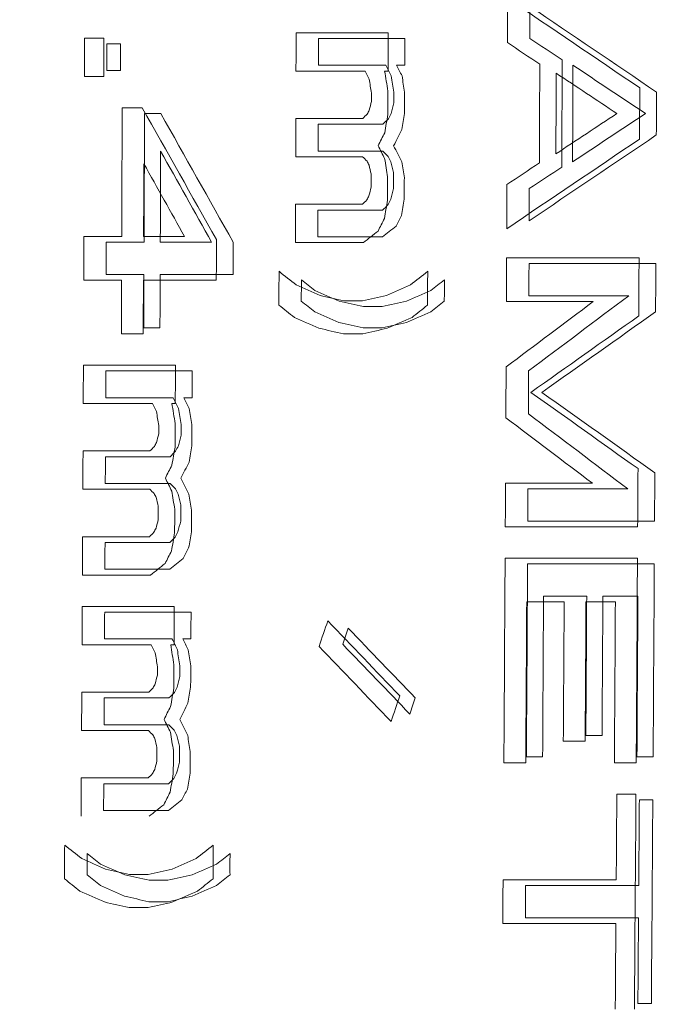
# Model space of a CAD drawing. Header units: millimetres. Extents: x -10 to 594, y 0 to 420.
# Tile 390 of 656: x 203.805 to 204, y 280.513 to 280.804. Entities that reach past the tile are written whole.
import ezdxf

# ---------------------------------------------------------------- set-up
doc = ezdxf.new("R2010")
doc.units = ezdxf.units.MM
doc.layers.add('1', color=7, linetype='Continuous', true_color=0xffffff)

msp = doc.modelspace()

# ---------------------------------------------------------------- linework, layer by layer
at = {"layer": '1', "color": 155, "linetype": 'Continuous', "lineweight": 18}
for points, knots in [([(203.87674, 278.47357), (203.79781, 278.47341), (203.64099, 278.50646), (203.34149, 278.70034), (203.01215, 279.17146), (202.74375, 280.01789), (202.64785, 281.01625), (202.74375, 282.01461), (203.01215, 282.86104), (203.34149, 283.33215), (203.64099, 283.52603), (203.79781, 283.55909), (203.87674, 283.55892)], [0, 0, 0, 0, 0.0625, 0.125, 0.25, 0.375, 0.5, 0.625, 0.75, 0.875, 0.9375, 1, 1, 1, 1]), ([(203.87674, 283.55892), (203.79781, 283.55909), (203.64099, 283.52603), (203.34149, 283.33215), (203.01215, 282.86104), (202.74375, 282.01461), (202.64785, 281.01625), (202.74375, 280.01789), (203.01215, 279.17146), (203.34149, 278.70034), (203.64099, 278.50646), (203.79781, 278.47341), (203.87674, 278.47357)], [0, 0, 0, 0, 0.0625, 0.125, 0.25, 0.375, 0.5, 0.625, 0.75, 0.875, 0.9375, 1, 1, 1, 1]), ([(203.89065, 278.4889), (203.81225, 278.48873), (203.6565, 278.52159), (203.35905, 278.7143), (203.032, 279.18258), (202.76552, 280.0239), (202.67033, 281.01625), (202.76552, 282.00859), (203.032, 282.84992), (203.35905, 283.31819), (203.6565, 283.51091), (203.81225, 283.54376), (203.89065, 283.54359)], [0, 0, 0, 0, 0.0625, 0.125, 0.25, 0.375, 0.5, 0.625, 0.75, 0.875, 0.9375, 1, 1, 1, 1]), ([(203.89065, 283.54359), (203.81225, 283.54376), (203.6565, 283.51091), (203.35905, 283.31819), (203.032, 282.84992), (202.76552, 282.00859), (202.67033, 281.01625), (202.76552, 280.0239), (203.032, 279.18258), (203.35905, 278.7143), (203.6565, 278.52159), (203.81225, 278.48873), (203.89065, 278.4889)], [0, 0, 0, 0, 0.0625, 0.125, 0.25, 0.375, 0.5, 0.625, 0.75, 0.875, 0.9375, 1, 1, 1, 1]), ([(203.9277, 283.34978), (203.85515, 283.34994), (203.71099, 283.3196), (203.43567, 283.14166), (203.13328, 282.7093), (202.88785, 281.93249), (202.80052, 281.01625), (202.88785, 280.1), (203.13328, 279.32319), (203.43567, 278.89083), (203.71099, 278.71289), (203.85515, 278.68255), (203.9277, 278.68271)], [0, 0, 0, 0, 0.0625, 0.125, 0.25, 0.375, 0.5, 0.625, 0.75, 0.875, 0.9375, 1, 1, 1, 1]), ([(203.9277, 278.68271), (203.85515, 278.68255), (203.71099, 278.71289), (203.43567, 278.89083), (203.13328, 279.32319), (202.88785, 280.1), (202.80052, 281.01625), (202.88785, 281.93249), (203.13328, 282.7093), (203.43567, 283.14166), (203.71099, 283.3196), (203.85515, 283.34994), (203.9277, 283.34978)], [0, 0, 0, 0, 0.0625, 0.125, 0.25, 0.375, 0.5, 0.625, 0.75, 0.875, 0.9375, 1, 1, 1, 1]), ([(204.40352, 278.79375), (204.33394, 278.7936), (204.19588, 278.82249), (203.93276, 278.99196), (203.64432, 279.40375), (203.41025, 280.1436), (203.32698, 281.01625), (203.41025, 281.88889), (203.64432, 282.62874), (203.93276, 283.04053), (204.19588, 283.21), (204.33394, 283.23889), (204.40352, 283.23875)], [0, 0, 0, 0, 0.0625, 0.125, 0.25, 0.375, 0.5, 0.625, 0.75, 0.875, 0.9375, 1, 1, 1, 1]), ([(204.40352, 283.23875), (204.40271, 283.23875), (204.40107, 283.23875), (204.39862, 283.23873), (204.39617, 283.23871), (204.39372, 283.23867), (204.39127, 283.23862), (204.38882, 283.23856), (204.38637, 283.23849), (204.38392, 283.23841), (204.38148, 283.23831), (204.37903, 283.2382), (204.37658, 283.23808), (204.37414, 283.23795), (204.37169, 283.23781), (204.36925, 283.23765), (204.36681, 283.23748), (204.36437, 283.2373), (204.36193, 283.23711), (204.35949, 283.23691), (204.35705, 283.23669), (204.35461, 283.23646), (204.35217, 283.23622), (204.34973, 283.23597), (204.34729, 283.23571), (204.34486, 283.23543), (204.34242, 283.23515), (204.33999, 283.23485), (204.33755, 283.23453), (204.33512, 283.23421), (204.33269, 283.23388), (204.33026, 283.23353), (204.32782, 283.23317), (204.32539, 283.2328), (204.32296, 283.23242), (204.32053, 283.23202), (204.31811, 283.23161), (204.31568, 283.2312), (204.31325, 283.23076), (204.31082, 283.23032), (204.3084, 283.22987), (204.30597, 283.2294), (204.30355, 283.22892), (204.30113, 283.22843), (204.2987, 283.22793), (204.29628, 283.22741), (204.29386, 283.22689), (204.29144, 283.22635), (204.28902, 283.2258), (204.2866, 283.22524), (204.28418, 283.22466), (204.28176, 283.22408), (204.27934, 283.22348), (204.27692, 283.22287), (204.27451, 283.22225), (204.27209, 283.22161), (204.26968, 283.22097), (204.26726, 283.22031), (204.26485, 283.21964), (204.26243, 283.21896), (204.26002, 283.21827), (204.25761, 283.21756), (204.2552, 283.21684), (204.25279, 283.21611), (204.25038, 283.21537), (204.24797, 283.21462), (204.24556, 283.21385), (204.24315, 283.21308), (204.24074, 283.21229), (204.23834, 283.21149), (204.23593, 283.21067), (204.23352, 283.20985), (204.23112, 283.20901), (204.22871, 283.20816), (204.22631, 283.2073), (204.22391, 283.20643), (204.2215, 283.20555), (204.2191, 283.20465), (204.2167, 283.20374), (204.2143, 283.20282), (204.2119, 283.20189), (204.2095, 283.20094), (204.2071, 283.19999), (204.2047, 283.19902), (204.2023, 283.19804), (204.1999, 283.19705), (204.18479, 283.19072), (204.15713, 283.17787), (204.1173, 283.15582), (204.07802, 283.13051), (204.03929, 283.10193), (203.99797, 283.06746), (203.95432, 283.02621), (203.90866, 282.97716), (203.86414, 282.9233), (203.82084, 282.86476), (203.77892, 282.80184), (203.73854, 282.73473), (203.69979, 282.66355), (203.6627, 282.5884), (203.62734, 282.50947), (203.59381, 282.42691), (203.56215, 282.34083), (203.52913, 282.2415), (203.49572, 282.1281), (203.46318, 281.99979), (203.43707, 281.87842), (203.41636, 281.76547), (203.40009, 281.66198), (203.38623, 281.55674), (203.37481, 281.44998), (203.36586, 281.34218), (203.35944, 281.23381), (203.35559, 281.12513), (203.35431, 281.01625), (203.35559, 280.90737), (203.35944, 280.79869), (203.36586, 280.69032), (203.37481, 280.58252), (203.38623, 280.47576), (203.40009, 280.37052), (203.41635, 280.26703), (203.435, 280.16536), (203.45597, 280.06574), (203.47923, 279.96839), (203.50473, 279.87344), (203.53242, 279.78108), (203.56215, 279.69166), (203.5938, 279.60559), (203.62734, 279.52303), (203.66269, 279.44409), (203.69978, 279.36894), (203.73854, 279.29777), (203.77891, 279.23066), (203.82084, 279.16773), (203.86414, 279.1092), (203.90865, 279.05534), (203.95432, 279.00629), (204.00109, 278.96208), (204.04887, 278.92281), (204.09755, 278.8886), (204.14711, 278.8595), (204.18209, 278.84287), (204.20193, 278.8346), (204.20637, 278.83279), (204.2108, 278.83103), (204.21523, 278.8293), (204.21967, 278.82762), (204.22411, 278.82598), (204.22855, 278.82438), (204.233, 278.82282), (204.23744, 278.8213), (204.24189, 278.81982), (204.24634, 278.81838), (204.25079, 278.81698), (204.25525, 278.81563), (204.2597, 278.81431), (204.26416, 278.81304), (204.26862, 278.8118), (204.27309, 278.81061), (204.27755, 278.80946), (204.28202, 278.80834), (204.28649, 278.80727), (204.29096, 278.80624), (204.29543, 278.80525), (204.29991, 278.8043), (204.30439, 278.8034), (204.30887, 278.80253), (204.31335, 278.8017), (204.31784, 278.80092), (204.32233, 278.80017), (204.32682, 278.79947), (204.33131, 278.79881), (204.33581, 278.79818), (204.3403, 278.7976), (204.3448, 278.79706), (204.34931, 278.79656), (204.35381, 278.7961), (204.35832, 278.79568), (204.36283, 278.7953), (204.36734, 278.79497), (204.37185, 278.79467), (204.37637, 278.79442), (204.38089, 278.7942), (204.38541, 278.79403), (204.38994, 278.79389), (204.39446, 278.7938), (204.39899, 278.79375), (204.40201, 278.79375), (204.40352, 278.79375)], [0, 0, 0, 0, 0.000746, 0.001492, 0.002237, 0.002983, 0.003728, 0.004473, 0.005218, 0.005962, 0.006707, 0.007451, 0.008195, 0.008939, 0.009683, 0.010427, 0.01117, 0.011913, 0.012657, 0.0134, 0.014143, 0.014885, 0.015628, 0.016371, 0.017113, 0.017855, 0.018598, 0.01934, 0.020082, 0.020824, 0.021566, 0.022307, 0.023049, 0.023791, 0.024532, 0.025274, 0.026015, 0.026757, 0.027498, 0.028239, 0.02898, 0.029722, 0.030463, 0.031204, 0.031945, 0.032686, 0.033427, 0.034168, 0.034909, 0.03565, 0.036391, 0.037132, 0.037874, 0.038615, 0.039356, 0.040097, 0.040838, 0.041579, 0.04232, 0.043062, 0.043803, 0.044545, 0.045286, 0.046027, 0.046769, 0.047511, 0.048252, 0.048994, 0.049736, 0.050478, 0.05122, 0.051962, 0.052705, 0.053447, 0.054189, 0.054932, 0.055675, 0.056418, 0.057161, 0.057904, 0.058647, 0.05939, 0.060134, 0.060878, 0.061621, 0.062365, 0.06311, 0.075698, 0.088229, 0.100725, 0.113207, 0.125697, 0.14129, 0.156857, 0.172441, 0.188081, 0.20372, 0.219302, 0.234867, 0.250452, 0.266047, 0.281627, 0.297231, 0.312895, 0.333766, 0.354549, 0.375329, 0.390906, 0.406468, 0.422052, 0.437697, 0.453344, 0.468917, 0.484456, 0.499999, 0.515541, 0.531079, 0.546652, 0.5623, 0.577944, 0.593528, 0.60909, 0.624668, 0.640257, 0.655835, 0.67144, 0.687107, 0.70277, 0.718373, 0.733954, 0.74955, 0.765134, 0.780698, 0.796281, 0.811921, 0.82756, 0.843143, 0.858711, 0.874306, 0.889914, 0.905519, 0.921164, 0.93689, 0.938265, 0.93964, 0.941013, 0.942387, 0.94376, 0.945132, 0.946504, 0.947876, 0.949247, 0.950618, 0.951989, 0.953359, 0.954729, 0.956099, 0.957469, 0.958839, 0.960208, 0.961578, 0.962947, 0.964317, 0.965686, 0.967055, 0.968425, 0.969794, 0.971164, 0.972534, 0.973903, 0.975274, 0.976644, 0.978014, 0.979385, 0.980756, 0.982128, 0.9835, 0.984872, 0.986244, 0.987618, 0.988991, 0.990365, 0.99174, 0.993115, 0.994491, 0.995867, 0.997244, 0.998622, 1, 1, 1, 1]), ([(203.91884, 280.79876), (203.91578, 280.79876), (203.90726, 280.79876), (203.89874, 280.79876), (203.89328, 280.79876)], [0, 0, 0, 0, 0.359375, 1, 1, 1, 1]), ([(203.89325, 280.79082), (203.89871, 280.79082), (203.90537, 280.79082), (203.91203, 280.79082), (203.91323, 280.79082)], [0, 0, 0, 0, 0.82, 1, 1, 1, 1]), ([(203.91237, 280.77336), (203.91144, 280.77336), (203.90505, 280.77336), (203.89866, 280.77336), (203.8932, 280.77336)], [0, 0, 0, 0, 0.145833, 1, 1, 1, 1]), ([(203.89317, 280.76542), (203.89863, 280.76542), (203.90502, 280.76542), (203.91141, 280.76542), (203.91234, 280.76542)], [0, 0, 0, 0, 0.854167, 1, 1, 1, 1]), ([(203.91227, 280.74796), (203.91134, 280.74796), (203.90495, 280.74796), (203.89856, 280.74796), (203.8931, 280.74796)], [0, 0, 0, 0, 0.145833, 1, 1, 1, 1]), ([(203.86166, 280.73843), (203.85673, 280.73843), (203.85167, 280.73843), (203.84661, 280.73843), (203.84648, 280.73843)], [0, 0, 0, 0, 0.973684, 1, 1, 1, 1]), ([(203.89307, 280.74002), (203.89853, 280.74002), (203.90492, 280.74002), (203.91131, 280.74002), (203.91224, 280.74002)], [0, 0, 0, 0, 0.854167, 1, 1, 1, 1]), ([(203.84644, 280.72891), (203.84657, 280.72891), (203.85376, 280.72891), (203.86096, 280.72891), (203.86801, 280.72891)], [0, 0, 0, 0, 0.018519, 1, 1, 1, 1]), ([(203.95556, 280.72256), (203.96181, 280.72256), (203.97166, 280.72256), (203.9815, 280.72256), (203.98509, 280.72256)], [0, 0, 0, 0, 0.635135, 1, 1, 1, 1]), ([(203.91216, 280.71938), (203.91123, 280.71938), (203.90936, 280.71938), (203.9075, 280.71938), (203.90657, 280.71938)], [0, 0, 0, 0, 0.5, 1, 1, 1, 1]), ([(203.90654, 280.71303), (203.90747, 280.71303), (203.90934, 280.71303), (203.9112, 280.71303), (203.91213, 280.71303)], [0, 0, 0, 0, 0.5, 1, 1, 1, 1]), ([(203.85591, 280.70033), (203.85285, 280.70033), (203.84433, 280.70033), (203.83581, 280.70033), (203.83035, 280.70033)], [0, 0, 0, 0, 0.359375, 1, 1, 1, 1]), ([(203.83031, 280.6924), (203.83577, 280.6924), (203.84243, 280.6924), (203.84909, 280.6924), (203.85029, 280.6924)], [0, 0, 0, 0, 0.82, 1, 1, 1, 1]), ([(203.84941, 280.67493), (203.84848, 280.67493), (203.84209, 280.67493), (203.8357, 280.67493), (203.83024, 280.67493)], [0, 0, 0, 0, 0.145833, 1, 1, 1, 1]), ([(203.8302, 280.667), (203.83566, 280.667), (203.84205, 280.667), (203.84844, 280.667), (203.84937, 280.667)], [0, 0, 0, 0, 0.854167, 1, 1, 1, 1]), ([(203.98482, 280.66541), (203.98122, 280.66541), (203.97138, 280.66541), (203.96154, 280.66541), (203.95529, 280.66541)], [0, 0, 0, 0, 0.364865, 1, 1, 1, 1]), ([(203.84929, 280.64953), (203.84836, 280.64953), (203.84197, 280.64953), (203.83558, 280.64953), (203.83012, 280.64953)], [0, 0, 0, 0, 0.145833, 1, 1, 1, 1]), ([(203.83008, 280.6416), (203.83554, 280.6416), (203.84193, 280.6416), (203.84832, 280.6416), (203.84925, 280.6416)], [0, 0, 0, 0, 0.854167, 1, 1, 1, 1]), ([(203.85558, 280.6289), (203.85251, 280.6289), (203.844, 280.6289), (203.83548, 280.6289), (203.83002, 280.6289)], [0, 0, 0, 0, 0.359375, 1, 1, 1, 1]), ([(203.82998, 280.62096), (203.83543, 280.62096), (203.84209, 280.62096), (203.84875, 280.62096), (203.84994, 280.62096)], [0, 0, 0, 0, 0.82, 1, 1, 1, 1]), ([(203.84905, 280.6035), (203.84812, 280.6035), (203.84173, 280.6035), (203.83534, 280.6035), (203.82988, 280.6035)], [0, 0, 0, 0, 0.145833, 1, 1, 1, 1]), ([(203.82984, 280.59556), (203.8353, 280.59556), (203.84169, 280.59556), (203.84808, 280.59556), (203.84901, 280.59556)], [0, 0, 0, 0, 0.854167, 1, 1, 1, 1]), ([(203.97242, 280.59238), (203.97282, 280.59238), (203.97442, 280.59238), (203.97601, 280.59238), (203.97721, 280.59238)], [0, 0, 0, 0, 0.25, 1, 1, 1, 1]), ([(203.84891, 280.5781), (203.84798, 280.5781), (203.84159, 280.5781), (203.8352, 280.5781), (203.82974, 280.5781)], [0, 0, 0, 0, 0.145833, 1, 1, 1, 1]), ([(203.8297, 280.57016), (203.83515, 280.57016), (203.84154, 280.57016), (203.84793, 280.57016), (203.84886, 280.57016)], [0, 0, 0, 0, 0.854167, 1, 1, 1, 1]), ([(203.86711, 280.55111), (203.86711, 280.55118), (203.86711, 280.55134), (203.8671, 280.5516), (203.86709, 280.55192), (203.86708, 280.55229), (203.86706, 280.55274), (203.86704, 280.55325), (203.86703, 280.55378), (203.86703, 280.55437), (203.86704, 280.55507), (203.86708, 280.55591), (203.86713, 280.55672), (203.86714, 280.55725), (203.86715, 280.55746)], [0, 0, 0, 0, 0.032904, 0.074371, 0.124425, 0.183082, 0.250349, 0.339614, 0.422888, 0.500265, 0.617935, 0.750054, 0.901671, 1, 1, 1, 1]), ([(203.84874, 280.54952), (203.8478, 280.54952), (203.84594, 280.54952), (203.84408, 280.54952), (203.84315, 280.54952)], [0, 0, 0, 0, 0.5, 1, 1, 1, 1]), ([(203.98807, 280.54793), (203.98316, 280.54793), (203.97199, 280.54793), (203.96082, 280.54793), (203.95458, 280.54793)], [0, 0, 0, 0, 0.440476, 1, 1, 1, 1]), ([(203.84311, 280.54317), (203.84404, 280.54317), (203.8459, 280.54317), (203.84776, 280.54317), (203.8487, 280.54317)], [0, 0, 0, 0, 0.5, 1, 1, 1, 1]), ([(203.95451, 280.53841), (203.96076, 280.53841), (203.97192, 280.53841), (203.98309, 280.53841), (203.98801, 280.53841)], [0, 0, 0, 0, 0.559524, 1, 1, 1, 1])]:
    msp.add_open_spline(points, degree=3, knots=knots, dxfattribs=at)
for points in [[(203.94922, 280.79752), (203.94923, 280.8019), (203.94925, 280.80627), (203.94926, 280.81064)], [(203.94926, 280.81064), (203.9623, 280.8018), (203.97534, 280.79295), (203.98836, 280.78411)], [(203.95588, 280.80828), (203.95587, 280.80511), (203.95586, 280.80193), (203.95585, 280.79876)], [(203.99332, 280.78288), (203.98084, 280.79135), (203.96836, 280.79982), (203.95588, 280.80828)], [(203.82404, 280.78753), (203.82406, 280.79131), (203.82407, 280.79509), (203.82408, 280.79887)], [(203.82408, 280.79887), (203.82597, 280.79887), (203.82786, 280.79887), (203.82975, 280.79887)], [(203.82975, 280.79887), (203.82974, 280.79509), (203.82973, 280.79131), (203.82972, 280.78753)], [(203.88663, 280.78912), (203.88665, 280.7929), (203.88666, 280.79668), (203.88667, 280.80046)], [(203.88667, 280.80046), (203.89575, 280.80046), (203.90483, 280.80046), (203.91391, 280.80046)], [(203.91391, 280.80046), (203.91389, 280.79668), (203.91388, 280.7929), (203.91387, 280.78912)], [(203.83068, 280.79717), (203.83068, 280.79452), (203.83067, 280.79188), (203.83066, 280.78923)], [(203.83468, 280.79717), (203.83335, 280.79717), (203.83202, 280.79717), (203.83068, 280.79717)], [(203.83466, 280.78923), (203.83467, 280.79188), (203.83467, 280.79452), (203.83468, 280.79717)], [(203.89328, 280.79876), (203.89327, 280.79611), (203.89326, 280.79347), (203.89325, 280.79082)], [(203.91882, 280.79082), (203.91883, 280.79347), (203.91883, 280.79611), (203.91884, 280.79876)], [(203.95878, 280.79117), (203.95559, 280.79329), (203.9524, 280.79541), (203.94922, 280.79752)], [(203.95585, 280.79876), (203.95903, 280.79664), (203.96222, 280.79452), (203.96541, 280.79241)], [(203.91323, 280.79082), (203.91375, 280.78976), (203.91428, 280.7887), (203.91481, 280.78765)], [(203.91801, 280.78765), (203.91748, 280.7887), (203.91695, 280.78976), (203.91642, 280.79082)], [(203.91642, 280.79082), (203.91722, 280.79082), (203.91802, 280.79082), (203.91882, 280.79082)], [(203.95867, 280.76189), (203.95871, 280.77165), (203.95874, 280.78141), (203.95878, 280.79117)], [(203.96541, 280.79241), (203.96537, 280.78182), (203.96534, 280.77124), (203.9653, 280.76066)], [(203.96849, 280.76225), (203.96853, 280.77177), (203.96856, 280.7813), (203.9686, 280.79082)], [(203.9686, 280.79082), (203.97577, 280.78606), (203.98294, 280.7813), (203.9901, 280.77653)], [(203.82972, 280.78753), (203.82782, 280.78753), (203.82593, 280.78753), (203.82404, 280.78753)], [(203.83066, 280.78923), (203.83199, 280.78923), (203.83333, 280.78923), (203.83466, 280.78923)], [(203.9071, 280.78912), (203.90028, 280.78912), (203.89346, 280.78912), (203.88663, 280.78912)], [(203.9083, 280.78671), (203.9079, 280.78752), (203.9075, 280.78832), (203.9071, 280.78912)], [(203.91287, 280.78912), (203.9132, 280.78713), (203.91352, 280.78515), (203.91385, 280.78316)], [(203.91387, 280.78912), (203.91354, 280.78912), (203.9132, 280.78912), (203.91287, 280.78912)], [(203.91481, 280.78765), (203.91507, 280.78606), (203.91533, 280.78447), (203.9156, 280.78288)], [(203.91879, 280.78288), (203.91853, 280.78447), (203.91827, 280.78606), (203.91801, 280.78765)], [(203.96364, 280.78848), (203.96361, 280.78051), (203.96358, 280.77255), (203.96355, 280.76459)], [(203.98161, 280.77653), (203.97562, 280.78051), (203.96963, 280.78449), (203.96364, 280.78848)], [(203.90897, 280.7826), (203.90875, 280.78397), (203.90852, 280.78534), (203.9083, 280.78671)], [(203.90897, 280.78012), (203.90897, 280.78095), (203.90897, 280.78177), (203.90897, 280.7826)], [(203.91385, 280.78316), (203.91384, 280.78086), (203.91383, 280.77856), (203.91382, 280.77625)], [(203.9156, 280.78288), (203.91559, 280.78182), (203.91559, 280.78077), (203.91558, 280.77971)], [(203.91877, 280.77653), (203.91878, 280.77865), (203.91878, 280.78077), (203.91879, 280.78288)], [(203.98836, 280.78411), (203.98835, 280.77906), (203.98833, 280.77401), (203.98831, 280.76896)], [(203.99327, 280.77018), (203.99329, 280.77442), (203.9933, 280.77865), (203.99332, 280.78288)], [(203.90831, 280.77755), (203.90853, 280.77841), (203.90875, 280.77926), (203.90897, 280.78012)], [(203.91558, 280.77971), (203.91531, 280.77865), (203.91505, 280.77759), (203.91478, 280.77653)], [(203.83506, 280.74013), (203.83511, 280.75283), (203.83516, 280.76553), (203.8352, 280.77823)], [(203.8352, 280.77823), (203.83718, 280.77823), (203.83916, 280.77823), (203.84115, 280.77823)], [(203.84115, 280.77823), (203.84847, 280.76523), (203.85579, 280.75222), (203.8631, 280.73921)], [(203.84181, 280.77653), (203.84177, 280.76383), (203.84173, 280.75113), (203.84168, 280.73843)], [(203.84661, 280.77653), (203.84501, 280.77653), (203.84341, 280.77653), (203.84181, 280.77653)], [(203.86805, 280.73843), (203.86091, 280.75113), (203.85376, 280.76383), (203.84661, 280.77653)], [(203.9064, 280.77506), (203.90683, 280.77549), (203.90727, 280.77592), (203.9077, 280.77635)], [(203.9077, 280.77635), (203.90791, 280.77675), (203.90811, 280.77715), (203.90831, 280.77755)], [(203.91382, 280.77625), (203.91351, 280.77445), (203.9132, 280.77264), (203.9129, 280.77084)], [(203.91478, 280.77653), (203.91451, 280.776), (203.91424, 280.77547), (203.91397, 280.77495)], [(203.91795, 280.77177), (203.91823, 280.77336), (203.9185, 280.77495), (203.91877, 280.77653)], [(203.96355, 280.76459), (203.96957, 280.76857), (203.97559, 280.77255), (203.98161, 280.77653)], [(203.9901, 280.77653), (203.9829, 280.77177), (203.9757, 280.76701), (203.96849, 280.76225)], [(203.88654, 280.76372), (203.88656, 280.7675), (203.88657, 280.77128), (203.88658, 280.77506)], [(203.88658, 280.77506), (203.89319, 280.77506), (203.89979, 280.77506), (203.9064, 280.77506)], [(203.8932, 280.77336), (203.89319, 280.77071), (203.89318, 280.76807), (203.89317, 280.76542)], [(203.91397, 280.77495), (203.91344, 280.77442), (203.9129, 280.77389), (203.91237, 280.77336)], [(203.9129, 280.77084), (203.91225, 280.76956), (203.9116, 280.76828), (203.91095, 280.76701)], [(203.91554, 280.76701), (203.91634, 280.7686), (203.91715, 280.77018), (203.91795, 280.77177)], [(203.95565, 280.74478), (203.96819, 280.75325), (203.98073, 280.76172), (203.99327, 280.77018)], [(203.91095, 280.76701), (203.91159, 280.76573), (203.91223, 280.76445), (203.91287, 280.76318)], [(203.91792, 280.76225), (203.91713, 280.76383), (203.91633, 280.76542), (203.91554, 280.76701)], [(203.98831, 280.76896), (203.97521, 280.76011), (203.96211, 280.75127), (203.94901, 280.74242)], [(203.84648, 280.73843), (203.84651, 280.74743), (203.84654, 280.75642), (203.84657, 280.76542)], [(203.84657, 280.76542), (203.8516, 280.75642), (203.85663, 280.74743), (203.86166, 280.73843)], [(203.91234, 280.76542), (203.91287, 280.76489), (203.9134, 280.76436), (203.91393, 280.76383)], [(203.84161, 280.76167), (203.84159, 280.75449), (203.84156, 280.74731), (203.84153, 280.74013)], [(203.85364, 280.74013), (203.84964, 280.74731), (203.84563, 280.75449), (203.84161, 280.76167)], [(203.90636, 280.76372), (203.89975, 280.76372), (203.89315, 280.76372), (203.88654, 280.76372)], [(203.90765, 280.76243), (203.90722, 280.76286), (203.90679, 280.76329), (203.90636, 280.76372)], [(203.90825, 280.76122), (203.90805, 280.76162), (203.90785, 280.76203), (203.90765, 280.76243)], [(203.90889, 280.75866), (203.90867, 280.75952), (203.90846, 280.76037), (203.90825, 280.76122)], [(203.91287, 280.76318), (203.91316, 280.76137), (203.91346, 280.75957), (203.91375, 280.75776)], [(203.91393, 280.76383), (203.9142, 280.7633), (203.91446, 280.76277), (203.91472, 280.76225)], [(203.91472, 280.76225), (203.91499, 280.76119), (203.91525, 280.76013), (203.91551, 280.75907)], [(203.9187, 280.75748), (203.91844, 280.75907), (203.91818, 280.76066), (203.91792, 280.76225)], [(203.94906, 280.75554), (203.95226, 280.75766), (203.95547, 280.75978), (203.95867, 280.76189)], [(203.90887, 280.75472), (203.90888, 280.75603), (203.90888, 280.75735), (203.90889, 280.75866)], [(203.91551, 280.75907), (203.91551, 280.75748), (203.9155, 280.7559), (203.91549, 280.75431)], [(203.9653, 280.76066), (203.96209, 280.75854), (203.95889, 280.75642), (203.95569, 280.75431)], [(203.91375, 280.75776), (203.91374, 280.75546), (203.91373, 280.75316), (203.91373, 280.75085)], [(203.91868, 280.75113), (203.91868, 280.75325), (203.91869, 280.75537), (203.9187, 280.75748)], [(203.94901, 280.74242), (203.94903, 280.7468), (203.94904, 280.75117), (203.94906, 280.75554)], [(203.90822, 280.75215), (203.90843, 280.75301), (203.90865, 280.75386), (203.90887, 280.75472)], [(203.91549, 280.75431), (203.91522, 280.75325), (203.91495, 280.75219), (203.91468, 280.75113)], [(203.95569, 280.75431), (203.95568, 280.75113), (203.95566, 280.74796), (203.95565, 280.74478)], [(203.88644, 280.73832), (203.88646, 280.7421), (203.88648, 280.74588), (203.88649, 280.74966)], [(203.88649, 280.74966), (203.89309, 280.74966), (203.8997, 280.74966), (203.9063, 280.74966)], [(203.9063, 280.74966), (203.90674, 280.75009), (203.90717, 280.75052), (203.90761, 280.75095)], [(203.90761, 280.75095), (203.90781, 280.75135), (203.90801, 280.75175), (203.90822, 280.75215)], [(203.91388, 280.74955), (203.91334, 280.74902), (203.91281, 280.74849), (203.91227, 280.74796)], [(203.91373, 280.75085), (203.91342, 280.74905), (203.91311, 280.74724), (203.9128, 280.74544)], [(203.91468, 280.75113), (203.91441, 280.7506), (203.91415, 280.75007), (203.91388, 280.74955)], [(203.91786, 280.74637), (203.91813, 280.74796), (203.9184, 280.74955), (203.91868, 280.75113)], [(203.8931, 280.74796), (203.89309, 280.74531), (203.89308, 280.74267), (203.89307, 280.74002)], [(203.91625, 280.7432), (203.91679, 280.74425), (203.91732, 280.74531), (203.91786, 280.74637)], [(203.9128, 280.74544), (203.91217, 280.7442), (203.91155, 280.74297), (203.91092, 280.74174)], [(203.91092, 280.74174), (203.90948, 280.7406), (203.90804, 280.73946), (203.90661, 280.73832)], [(203.91224, 280.74002), (203.91358, 280.74108), (203.91491, 280.74214), (203.91625, 280.7432)], [(203.82383, 280.72721), (203.82384, 280.73152), (203.82386, 280.73583), (203.82388, 280.74013)], [(203.82388, 280.74013), (203.82761, 280.74013), (203.83133, 280.74013), (203.83506, 280.74013)], [(203.83049, 280.73843), (203.83048, 280.73526), (203.83047, 280.73208), (203.83046, 280.72891)], [(203.84168, 280.73843), (203.83795, 280.73843), (203.83422, 280.73843), (203.83049, 280.73843)], [(203.84153, 280.74013), (203.84557, 280.74013), (203.84961, 280.74013), (203.85364, 280.74013)], [(203.8631, 280.73921), (203.86308, 280.73521), (203.86307, 280.73121), (203.86305, 280.72721)], [(203.86801, 280.72891), (203.86802, 280.73208), (203.86804, 280.73526), (203.86805, 280.73843)], [(203.90661, 280.73832), (203.89989, 280.73832), (203.89317, 280.73832), (203.88644, 280.73832)], [(203.94891, 280.72086), (203.94893, 280.72517), (203.94895, 280.72948), (203.94897, 280.73378)], [(203.94897, 280.73378), (203.96203, 280.73378), (203.9751, 280.73378), (203.98816, 280.73378)], [(203.9556, 280.73208), (203.95559, 280.72891), (203.95557, 280.72573), (203.95556, 280.72256)], [(203.99312, 280.73208), (203.98687, 280.73208), (203.97436, 280.73208), (203.96185, 280.73208), (203.9556, 280.73208)], [(203.98816, 280.73378), (203.98813, 280.72805), (203.9881, 280.72232), (203.98808, 280.71659)], [(203.99305, 280.7178), (203.99308, 280.72256), (203.9931, 280.72732), (203.99312, 280.73208)], [(203.83046, 280.72891), (203.83419, 280.72891), (203.83792, 280.72891), (203.84165, 280.72891)], [(203.84165, 280.72891), (203.84163, 280.72362), (203.84161, 280.71832), (203.84158, 280.71303)], [(203.84638, 280.71303), (203.8464, 280.71832), (203.84642, 280.72362), (203.84644, 280.72891)], [(203.88157, 280.71981), (203.88159, 280.72314), (203.8816, 280.72648), (203.88162, 280.72981)], [(203.88162, 280.72981), (203.8833, 280.72847), (203.88499, 280.72712), (203.88668, 280.72578)], [(203.92052, 280.72578), (203.92222, 280.72712), (203.92392, 280.72847), (203.92561, 280.72981)], [(203.92561, 280.72981), (203.9256, 280.72648), (203.92559, 280.72314), (203.92557, 280.71981)], [(203.83501, 280.72721), (203.83128, 280.72721), (203.82755, 280.72721), (203.82383, 280.72721)], [(203.83495, 280.71133), (203.83497, 280.71662), (203.83499, 280.72191), (203.83501, 280.72721)], [(203.84148, 280.72721), (203.84146, 280.72191), (203.84144, 280.71662), (203.84142, 280.71133)], [(203.86305, 280.72721), (203.85586, 280.72721), (203.84867, 280.72721), (203.84148, 280.72721)], [(203.88823, 280.72732), (203.88822, 280.7252), (203.88821, 280.72309), (203.88821, 280.72097)], [(203.89221, 280.72415), (203.89089, 280.7252), (203.88956, 280.72626), (203.88823, 280.72732)], [(203.93056, 280.72732), (203.92922, 280.72626), (203.92789, 280.7252), (203.92655, 280.72415)], [(203.93053, 280.72097), (203.93054, 280.72309), (203.93055, 280.7252), (203.93056, 280.72732)], [(203.88668, 280.72578), (203.88903, 280.72474), (203.89139, 280.72369), (203.89374, 280.72265)], [(203.89939, 280.72097), (203.897, 280.72203), (203.8946, 280.72309), (203.89221, 280.72415)], [(203.91343, 280.72265), (203.9158, 280.72369), (203.91816, 280.72474), (203.92052, 280.72578)], [(203.92655, 280.72415), (203.92415, 280.72309), (203.92175, 280.72203), (203.91935, 280.72097)], [(203.88821, 280.72097), (203.88953, 280.71991), (203.89086, 280.71885), (203.89219, 280.7178)], [(203.89374, 280.72265), (203.8961, 280.72213), (203.89847, 280.72161), (203.90083, 280.72108)], [(203.90657, 280.71938), (203.90417, 280.71991), (203.90178, 280.72044), (203.89939, 280.72097)], [(203.90083, 280.72108), (203.90266, 280.72108), (203.9045, 280.72108), (203.90633, 280.72108)], [(203.90633, 280.72108), (203.9087, 280.72161), (203.91107, 280.72213), (203.91343, 280.72265)], [(203.91935, 280.72097), (203.91695, 280.72044), (203.91456, 280.71991), (203.91216, 280.71938)], [(203.92653, 280.7178), (203.92786, 280.71885), (203.9292, 280.71991), (203.93053, 280.72097)], [(203.94882, 280.70152), (203.95742, 280.70796), (203.96601, 280.71441), (203.97461, 280.72086)], [(203.97461, 280.72086), (203.96604, 280.72086), (203.95748, 280.72086), (203.94891, 280.72086)], [(203.98509, 280.72256), (203.97522, 280.71515), (203.96534, 280.70774), (203.95546, 280.70033)], [(203.88615, 280.71616), (203.88462, 280.71738), (203.8831, 280.71859), (203.88157, 280.71981)], [(203.89219, 280.7178), (203.89458, 280.71674), (203.89697, 280.71568), (203.89936, 280.71462)], [(203.91933, 280.71462), (203.92173, 280.71568), (203.92413, 280.71674), (203.92653, 280.7178)], [(203.92557, 280.71981), (203.92404, 280.71859), (203.9225, 280.71738), (203.92097, 280.71616)], [(203.95942, 280.69398), (203.97063, 280.70192), (203.98184, 280.70986), (203.99305, 280.7178)], [(203.89343, 280.71294), (203.891, 280.71401), (203.88857, 280.71509), (203.88615, 280.71616)], [(203.89936, 280.71462), (203.90175, 280.71409), (203.90415, 280.71356), (203.90654, 280.71303)], [(203.91213, 280.71303), (203.91453, 280.71356), (203.91693, 280.71409), (203.91933, 280.71462)], [(203.92097, 280.71616), (203.91853, 280.71509), (203.9161, 280.71401), (203.91366, 280.71294)], [(203.98808, 280.71659), (203.97744, 280.70905), (203.96679, 280.70152), (203.95615, 280.69398)], [(203.84158, 280.71303), (203.84318, 280.71303), (203.84478, 280.71303), (203.84638, 280.71303)], [(203.9007, 280.71133), (203.89827, 280.71187), (203.89585, 280.7124), (203.89343, 280.71294)], [(203.91366, 280.71294), (203.91123, 280.7124), (203.9088, 280.71187), (203.90638, 280.71133)], [(203.84142, 280.71133), (203.83926, 280.71133), (203.8371, 280.71133), (203.83495, 280.71133)], [(203.90638, 280.71133), (203.90448, 280.71133), (203.90259, 280.71133), (203.9007, 280.71133)], [(203.82367, 280.69069), (203.82369, 280.69447), (203.8237, 280.69825), (203.82372, 280.70203)], [(203.82372, 280.70203), (203.8328, 280.70203), (203.84188, 280.70203), (203.85096, 280.70203)], [(203.83035, 280.70033), (203.83033, 280.69769), (203.83032, 280.69504), (203.83031, 280.6924)], [(203.85096, 280.70203), (203.85094, 280.69825), (203.85093, 280.69447), (203.85091, 280.69069)], [(203.85588, 280.6924), (203.85589, 280.69504), (203.8559, 280.69769), (203.85591, 280.70033)], [(203.94875, 280.68645), (203.94877, 280.69147), (203.9488, 280.69649), (203.94882, 280.70152)], [(203.95546, 280.70033), (203.95544, 280.6961), (203.95542, 280.69187), (203.9554, 280.68763)], [(203.95615, 280.69398), (203.96672, 280.68645), (203.97728, 280.67891), (203.98785, 280.67138)], [(203.99282, 280.67017), (203.98169, 280.67811), (203.97056, 280.68605), (203.95942, 280.69398)], [(203.85029, 280.6924), (203.85081, 280.69134), (203.85134, 280.69028), (203.85187, 280.68922)], [(203.85507, 280.68922), (203.85454, 280.69028), (203.85401, 280.69134), (203.85348, 280.6924)], [(203.85348, 280.6924), (203.85428, 280.6924), (203.85508, 280.6924), (203.85588, 280.6924)], [(203.84414, 280.69069), (203.83732, 280.69069), (203.83049, 280.69069), (203.82367, 280.69069)], [(203.84534, 280.68829), (203.84494, 280.68909), (203.84454, 280.68989), (203.84414, 280.69069)], [(203.84601, 280.68418), (203.84578, 280.68555), (203.84556, 280.68692), (203.84534, 280.68829)], [(203.84991, 280.69069), (203.85023, 280.68871), (203.85056, 280.68672), (203.85088, 280.68474)], [(203.85091, 280.69069), (203.85058, 280.69069), (203.85024, 280.69069), (203.84991, 280.69069)], [(203.85187, 280.68922), (203.85213, 280.68763), (203.85239, 280.68605), (203.85265, 280.68446)], [(203.85584, 280.68446), (203.85558, 280.68605), (203.85533, 280.68763), (203.85507, 280.68922)], [(203.97434, 280.66711), (203.96581, 280.67356), (203.95728, 280.68), (203.94875, 280.68645)], [(203.9554, 280.68763), (203.96521, 280.68022), (203.97501, 280.67282), (203.98482, 280.66541)], [(203.846, 280.68169), (203.846, 280.68252), (203.846, 280.68335), (203.84601, 280.68418)], [(203.85088, 280.68474), (203.85087, 280.68244), (203.85086, 280.68013), (203.85085, 280.67783)], [(203.85265, 280.68446), (203.85264, 280.6834), (203.85264, 280.68234), (203.85263, 280.68128)], [(203.85582, 280.67811), (203.85582, 280.68022), (203.85583, 280.68234), (203.85584, 280.68446)], [(203.84534, 280.67913), (203.84556, 280.67998), (203.84578, 280.68084), (203.846, 280.68169)], [(203.85263, 280.68128), (203.85236, 280.68022), (203.85209, 280.67917), (203.85182, 280.67811)], [(203.82355, 280.66529), (203.82357, 280.66907), (203.82359, 280.67285), (203.82361, 280.67663)], [(203.82361, 280.67663), (203.83021, 280.67663), (203.83682, 280.67663), (203.84342, 280.67663)], [(203.84342, 280.67663), (203.84386, 280.67707), (203.84429, 280.6775), (203.84473, 280.67793)], [(203.84473, 280.67793), (203.84493, 280.67833), (203.84514, 280.67873), (203.84534, 280.67913)], [(203.85102, 280.67652), (203.85048, 280.67599), (203.84995, 280.67546), (203.84941, 280.67493)], [(203.85085, 280.67783), (203.85054, 280.67602), (203.85023, 280.67422), (203.84991, 280.67241)], [(203.85182, 280.67811), (203.85155, 280.67758), (203.85128, 280.67705), (203.85102, 280.67652)], [(203.85499, 280.67335), (203.85527, 280.67493), (203.85554, 280.67652), (203.85582, 280.67811)], [(203.83024, 280.67493), (203.83022, 280.67229), (203.83021, 280.66964), (203.8302, 280.667)], [(203.84991, 280.67241), (203.84927, 280.67114), (203.84862, 280.66986), (203.84797, 280.66858)], [(203.85258, 280.66858), (203.85338, 280.67017), (203.85419, 280.67176), (203.85499, 280.67335)], [(203.98785, 280.67138), (203.98781, 280.66565), (203.98778, 280.65991), (203.98775, 280.65418)], [(203.84797, 280.66858), (203.8486, 280.66731), (203.84924, 280.66603), (203.84988, 280.66475)], [(203.85495, 280.66382), (203.85416, 280.66541), (203.85337, 280.667), (203.85258, 280.66858)], [(203.99274, 280.65588), (203.99277, 280.66065), (203.9928, 280.66541), (203.99282, 280.67017)], [(203.84337, 280.66529), (203.83676, 280.66529), (203.83016, 280.66529), (203.82355, 280.66529)], [(203.84466, 280.664), (203.84423, 280.66443), (203.8438, 280.66486), (203.84337, 280.66529)], [(203.84937, 280.667), (203.8499, 280.66647), (203.85043, 280.66594), (203.85096, 280.66541)], [(203.84988, 280.66475), (203.85017, 280.66295), (203.85046, 280.66114), (203.85076, 280.65934)], [(203.85096, 280.66541), (203.85123, 280.66488), (203.85149, 280.66435), (203.85176, 280.66382)], [(203.94857, 280.65418), (203.9486, 280.65849), (203.94862, 280.6628), (203.94865, 280.66711)], [(203.94865, 280.66711), (203.95721, 280.66711), (203.96577, 280.66711), (203.97434, 280.66711)], [(203.95529, 280.66541), (203.95527, 280.66223), (203.95525, 280.65906), (203.95524, 280.65588)], [(203.84526, 280.6628), (203.84506, 280.6632), (203.84486, 280.6636), (203.84466, 280.664)], [(203.84589, 280.66024), (203.84568, 280.66109), (203.84547, 280.66194), (203.84526, 280.6628)], [(203.85176, 280.66382), (203.85202, 280.66276), (203.85228, 280.6617), (203.85254, 280.66065)], [(203.85573, 280.65906), (203.85547, 280.66065), (203.85521, 280.66223), (203.85495, 280.66382)], [(203.84587, 280.65629), (203.84588, 280.65761), (203.84588, 280.65892), (203.84589, 280.66024)], [(203.85076, 280.65934), (203.85075, 280.65704), (203.85073, 280.65473), (203.85072, 280.65243)], [(203.85254, 280.66065), (203.85253, 280.65906), (203.85252, 280.65747), (203.85252, 280.65588)], [(203.8557, 280.65271), (203.85571, 280.65482), (203.85572, 280.65694), (203.85573, 280.65906)], [(203.84521, 280.65373), (203.84543, 280.65458), (203.84565, 280.65544), (203.84587, 280.65629)], [(203.8446, 280.65253), (203.84481, 280.65293), (203.84501, 280.65333), (203.84521, 280.65373)], [(203.85252, 280.65588), (203.85224, 280.65482), (203.85197, 280.65377), (203.8517, 280.65271)], [(203.98775, 280.65418), (203.97469, 280.65418), (203.96163, 280.65418), (203.94857, 280.65418)], [(203.95524, 280.65588), (203.96149, 280.65588), (203.97399, 280.65588), (203.98649, 280.65588), (203.99274, 280.65588)], [(203.82343, 280.63989), (203.82344, 280.64367), (203.82346, 280.64745), (203.82348, 280.65123)], [(203.82348, 280.65123), (203.83009, 280.65123), (203.83669, 280.65123), (203.8433, 280.65123)], [(203.8433, 280.65123), (203.84373, 280.65167), (203.84417, 280.6521), (203.8446, 280.65253)], [(203.8509, 280.65112), (203.85036, 280.65059), (203.84983, 280.65006), (203.84929, 280.64953)], [(203.85072, 280.65243), (203.85041, 280.65062), (203.8501, 280.64882), (203.84979, 280.64701)], [(203.8517, 280.65271), (203.85143, 280.65218), (203.85116, 280.65165), (203.8509, 280.65112)], [(203.85487, 280.64795), (203.85515, 280.64953), (203.85542, 280.65112), (203.8557, 280.65271)], [(203.83012, 280.64953), (203.83011, 280.64689), (203.83009, 280.64424), (203.83008, 280.6416)], [(203.85326, 280.64477), (203.8538, 280.64583), (203.85434, 280.64689), (203.85487, 280.64795)], [(203.84979, 280.64701), (203.84916, 280.64578), (203.84853, 280.64455), (203.84791, 280.64331)], [(203.84925, 280.6416), (203.85059, 280.64265), (203.85192, 280.64371), (203.85326, 280.64477)], [(203.94815, 280.58433), (203.94828, 280.60452), (203.94841, 280.6247), (203.94852, 280.64488)], [(203.94852, 280.64488), (203.96158, 280.64488), (203.97464, 280.64488), (203.98769, 280.64488)], [(203.98769, 280.64488), (203.98758, 280.6247), (203.98745, 280.60452), (203.98731, 280.58433)], [(203.84791, 280.64331), (203.84647, 280.64217), (203.84503, 280.64103), (203.84359, 280.63989)], [(203.95517, 280.64318), (203.95506, 280.62413), (203.95495, 280.60508), (203.95483, 280.58603)], [(203.99267, 280.64318), (203.98642, 280.64318), (203.97392, 280.64318), (203.96142, 280.64318), (203.95517, 280.64318)], [(203.99232, 280.58603), (203.99245, 280.60508), (203.99256, 280.62413), (203.99267, 280.64318)], [(203.84359, 280.63989), (203.83687, 280.63989), (203.83015, 280.63989), (203.82343, 280.63989)], [(203.95962, 280.58603), (203.95972, 280.60191), (203.95981, 280.61778), (203.9599, 280.63366)], [(203.9599, 280.63366), (203.96416, 280.63366), (203.96841, 280.63366), (203.97267, 280.63366)], [(203.97267, 280.63366), (203.97259, 280.6199), (203.97251, 280.60614), (203.97242, 280.59238)], [(203.97721, 280.59238), (203.9773, 280.60614), (203.97738, 280.6199), (203.97746, 280.63366)], [(203.97746, 280.63366), (203.98092, 280.63366), (203.98437, 280.63366), (203.98783, 280.63366)], [(203.98783, 280.63366), (203.98774, 280.61778), (203.98764, 280.60191), (203.98754, 280.58603)], [(203.82332, 280.61926), (203.82334, 280.62304), (203.82336, 280.62682), (203.82338, 280.6306)], [(203.82338, 280.6306), (203.83245, 280.6306), (203.84153, 280.6306), (203.85061, 280.6306)], [(203.85061, 280.6306), (203.85059, 280.62682), (203.85057, 280.62304), (203.85054, 280.61926)], [(203.95491, 280.63196), (203.95482, 280.61608), (203.95472, 280.60021), (203.95461, 280.58433)], [(203.966, 280.63196), (203.9623, 280.63196), (203.95861, 280.63196), (203.95491, 280.63196)], [(203.96574, 280.59068), (203.96583, 280.60444), (203.96592, 280.6182), (203.966, 280.63196)], [(203.97246, 280.63196), (203.97238, 280.6182), (203.97229, 280.60444), (203.9722, 280.59068)], [(203.98116, 280.63196), (203.97826, 280.63196), (203.97536, 280.63196), (203.97246, 280.63196)], [(203.98085, 280.58433), (203.98096, 280.60021), (203.98106, 280.61608), (203.98116, 280.63196)], [(203.83002, 280.6289), (203.83, 280.62625), (203.82999, 280.6236), (203.82998, 280.62096)], [(203.85553, 280.62096), (203.85555, 280.6236), (203.85556, 280.62625), (203.85558, 280.6289)], [(203.89345, 280.61873), (203.89431, 280.62126), (203.89517, 280.6238), (203.89604, 280.62633)], [(203.89604, 280.62633), (203.90315, 280.61893), (203.91026, 280.61153), (203.91736, 280.60414)], [(203.90211, 280.62413), (203.90157, 280.62255), (203.90103, 280.62096), (203.90048, 280.61937)], [(203.92194, 280.6035), (203.91533, 280.61037), (203.90872, 280.61725), (203.90211, 280.62413)], [(203.84378, 280.61926), (203.83696, 280.61926), (203.83014, 280.61926), (203.82332, 280.61926)], [(203.84497, 280.61685), (203.84457, 280.61765), (203.84417, 280.61845), (203.84378, 280.61926)], [(203.84955, 280.61926), (203.84987, 280.61727), (203.85019, 280.61529), (203.85051, 280.6133)], [(203.85054, 280.61926), (203.85021, 280.61926), (203.84988, 280.61926), (203.84955, 280.61926)], [(203.84994, 280.62096), (203.85047, 280.6199), (203.851, 280.61884), (203.85152, 280.61778)], [(203.85314, 280.62096), (203.85394, 280.62096), (203.85474, 280.62096), (203.85553, 280.62096)], [(203.85472, 280.61778), (203.85419, 280.61884), (203.85367, 280.6199), (203.85314, 280.62096)], [(203.91477, 280.59654), (203.90767, 280.60393), (203.90056, 280.61133), (203.89345, 280.61873)], [(203.90048, 280.61937), (203.9071, 280.61249), (203.91371, 280.60561), (203.92032, 280.59873)], [(203.84564, 280.61274), (203.84542, 280.61411), (203.84519, 280.61548), (203.84497, 280.61685)], [(203.85152, 280.61778), (203.85178, 280.6162), (203.85204, 280.61461), (203.8523, 280.61302)], [(203.85549, 280.61302), (203.85523, 280.61461), (203.85498, 280.6162), (203.85472, 280.61778)], [(203.84562, 280.61025), (203.84563, 280.61108), (203.84563, 280.61191), (203.84564, 280.61274)], [(203.85051, 280.6133), (203.8505, 280.611), (203.85049, 280.60869), (203.85047, 280.60639)], [(203.8523, 280.61302), (203.85229, 280.61196), (203.85229, 280.6109), (203.85228, 280.60985)], [(203.85546, 280.60667), (203.85547, 280.60879), (203.85548, 280.6109), (203.85549, 280.61302)], [(203.84497, 280.60769), (203.84519, 280.60855), (203.8454, 280.6094), (203.84562, 280.61025)], [(203.85228, 280.60985), (203.85201, 280.60879), (203.85174, 280.60773), (203.85146, 280.60667)], [(203.84305, 280.6052), (203.84348, 280.60563), (203.84392, 280.60606), (203.84435, 280.60649)], [(203.84435, 280.60649), (203.84456, 280.60689), (203.84476, 280.60729), (203.84497, 280.60769)], [(203.85146, 280.60667), (203.8512, 280.60614), (203.85093, 280.60561), (203.85066, 280.60508)], [(203.85463, 280.60191), (203.85491, 280.6035), (203.85518, 280.60508), (203.85546, 280.60667)], [(203.82317, 280.59386), (203.8232, 280.59764), (203.82322, 280.60142), (203.82324, 280.6052)], [(203.82324, 280.6052), (203.82984, 280.6052), (203.83644, 280.6052), (203.84305, 280.6052)], [(203.82988, 280.6035), (203.82987, 280.60085), (203.82986, 280.5982), (203.82984, 280.59556)], [(203.85066, 280.60508), (203.85012, 280.60455), (203.84959, 280.60402), (203.84905, 280.6035)], [(203.85047, 280.60639), (203.85016, 280.60458), (203.84985, 280.60278), (203.84953, 280.60098)], [(203.91736, 280.60414), (203.9165, 280.6016), (203.91564, 280.59907), (203.91477, 280.59654)], [(203.92032, 280.59873), (203.92086, 280.60032), (203.9214, 280.60191), (203.92194, 280.6035)], [(203.84953, 280.60098), (203.84888, 280.5997), (203.84823, 280.59842), (203.84758, 280.59715)], [(203.85221, 280.59715), (203.85302, 280.59873), (203.85383, 280.60032), (203.85463, 280.60191)], [(203.84758, 280.59715), (203.84822, 280.59587), (203.84885, 280.59459), (203.84949, 280.59332)], [(203.84901, 280.59556), (203.84954, 280.59503), (203.85007, 280.5945), (203.8506, 280.59397)], [(203.85458, 280.59238), (203.85379, 280.59397), (203.853, 280.59556), (203.85221, 280.59715)], [(203.84298, 280.59386), (203.83638, 280.59386), (203.82978, 280.59386), (203.82317, 280.59386)], [(203.84427, 280.59256), (203.84384, 280.59299), (203.84341, 280.59343), (203.84298, 280.59386)], [(203.84487, 280.59136), (203.84467, 280.59176), (203.84447, 280.59216), (203.84427, 280.59256)], [(203.84949, 280.59332), (203.84978, 280.59151), (203.85007, 280.58971), (203.85036, 280.5879)], [(203.8506, 280.59397), (203.85086, 280.59344), (203.85112, 280.59291), (203.85139, 280.59238)], [(203.85139, 280.59238), (203.85165, 280.59132), (203.85191, 280.59027), (203.85217, 280.58921)], [(203.85535, 280.58762), (203.85509, 280.58921), (203.85484, 280.5908), (203.85458, 280.59238)], [(203.8455, 280.5888), (203.84529, 280.58965), (203.84508, 280.59051), (203.84487, 280.59136)], [(203.85217, 280.58921), (203.85216, 280.58762), (203.85215, 280.58603), (203.85214, 280.58445)], [(203.9722, 280.59068), (203.97005, 280.59068), (203.96789, 280.59068), (203.96574, 280.59068)], [(203.84548, 280.58485), (203.84548, 280.58617), (203.84549, 280.58748), (203.8455, 280.5888)], [(203.85036, 280.5879), (203.85035, 280.5856), (203.85034, 280.58329), (203.85032, 280.58099)], [(203.85531, 280.58127), (203.85533, 280.58339), (203.85534, 280.5855), (203.85535, 280.58762)], [(203.95483, 280.58603), (203.95642, 280.58603), (203.95802, 280.58603), (203.95962, 280.58603)], [(203.98754, 280.58603), (203.98913, 280.58603), (203.99073, 280.58603), (203.99232, 280.58603)], [(203.84482, 280.58229), (203.84504, 280.58315), (203.84526, 280.584), (203.84548, 280.58485)], [(203.85214, 280.58445), (203.85187, 280.58339), (203.85159, 280.58233), (203.85132, 280.58127)], [(203.95461, 280.58433), (203.95246, 280.58433), (203.9503, 280.58433), (203.94815, 280.58433)], [(203.98731, 280.58433), (203.98516, 280.58433), (203.98301, 280.58433), (203.98085, 280.58433)], [(203.8429, 280.5798), (203.84333, 280.58023), (203.84377, 280.58066), (203.8442, 280.58109)], [(203.8442, 280.58109), (203.84441, 280.58149), (203.84461, 280.58189), (203.84482, 280.58229)], [(203.85032, 280.58099), (203.85001, 280.57918), (203.84969, 280.57738), (203.84938, 280.57558)], [(203.85132, 280.58127), (203.85105, 280.58074), (203.85078, 280.58021), (203.85051, 280.57968)], [(203.85449, 280.57651), (203.85476, 280.5781), (203.85504, 280.57968), (203.85531, 280.58127)], [(203.82302, 280.56846), (203.82305, 280.57224), (203.82307, 280.57602), (203.82309, 280.5798)], [(203.82309, 280.5798), (203.82969, 280.5798), (203.8363, 280.5798), (203.8429, 280.5798)], [(203.82974, 280.5781), (203.82973, 280.57545), (203.82971, 280.5728), (203.8297, 280.57016)], [(203.85051, 280.57968), (203.84998, 280.57915), (203.84944, 280.57862), (203.84891, 280.5781)], [(203.84938, 280.57558), (203.84875, 280.57434), (203.84813, 280.57311), (203.8475, 280.57188)], [(203.85287, 280.57333), (203.85341, 280.57439), (203.85395, 280.57545), (203.85449, 280.57651)], [(203.98141, 280.54963), (203.98147, 280.5581), (203.98153, 280.56657), (203.98159, 280.57503)], [(203.98159, 280.57503), (203.98347, 280.57503), (203.98536, 280.57503), (203.98725, 280.57503)], [(203.98725, 280.57503), (203.9871, 280.55379), (203.98694, 280.53255), (203.98678, 280.51131)], [(203.8475, 280.57188), (203.84606, 280.57074), (203.84462, 280.5696), (203.84318, 280.56846)], [(203.84886, 280.57016), (203.8502, 280.57122), (203.85154, 280.57227), (203.85287, 280.57333)], [(203.98825, 280.57333), (203.98819, 280.56487), (203.98813, 280.5564), (203.98807, 280.54793)], [(203.99224, 280.57333), (203.99091, 280.57333), (203.98958, 280.57333), (203.98825, 280.57333)], [(203.9918, 280.51301), (203.99196, 280.53312), (203.9921, 280.55322), (203.99224, 280.57333)], [(203.81812, 280.54995), (203.81814, 280.55328), (203.81816, 280.55662), (203.81818, 280.55995)], [(203.81818, 280.55995), (203.81986, 280.55861), (203.82155, 280.55726), (203.82323, 280.55592)], [(203.85707, 280.55592), (203.85876, 280.55726), (203.86046, 280.55861), (203.86216, 280.55995)], [(203.86216, 280.55995), (203.86214, 280.55662), (203.86212, 280.55328), (203.8621, 280.54995)], [(203.82483, 280.55746), (203.82482, 280.55534), (203.82481, 280.55322), (203.82479, 280.55111)], [(203.8288, 280.55428), (203.82748, 280.55534), (203.82616, 280.5564), (203.82483, 280.55746)], [(203.86715, 280.55746), (203.86581, 280.5564), (203.86447, 280.55534), (203.86314, 280.55428)], [(203.82323, 280.55592), (203.82558, 280.55487), (203.82793, 280.55383), (203.83028, 280.55279)], [(203.83597, 280.55111), (203.83358, 280.55217), (203.83119, 280.55322), (203.8288, 280.55428)], [(203.84997, 280.55279), (203.85234, 280.55383), (203.8547, 280.55487), (203.85707, 280.55592)], [(203.86314, 280.55428), (203.86073, 280.55322), (203.85833, 280.55217), (203.85593, 280.55111)], [(203.82479, 280.55111), (203.82612, 280.55005), (203.82744, 280.54899), (203.82877, 280.54793)], [(203.83028, 280.55279), (203.83265, 280.55227), (203.83501, 280.55174), (203.83737, 280.55122)], [(203.84315, 280.54952), (203.84076, 280.55005), (203.83836, 280.55058), (203.83597, 280.55111)], [(203.83737, 280.55122), (203.8392, 280.55122), (203.84103, 280.55122), (203.84287, 280.55122)], [(203.84287, 280.55122), (203.84523, 280.55174), (203.8476, 280.55227), (203.84997, 280.55279)], [(203.85593, 280.55111), (203.85353, 280.55058), (203.85113, 280.55005), (203.84874, 280.54952)], [(203.8631, 280.54793), (203.86443, 280.54899), (203.86577, 280.55005), (203.86711, 280.55111)], [(203.82268, 280.5463), (203.82116, 280.54752), (203.81964, 280.54873), (203.81812, 280.54995)], [(203.8621, 280.54995), (203.86056, 280.54873), (203.85903, 280.54752), (203.85749, 280.5463)], [(203.94782, 280.53671), (203.94785, 280.54102), (203.94788, 280.54533), (203.94791, 280.54963)], [(203.94791, 280.54963), (203.95908, 280.54963), (203.97024, 280.54963), (203.98141, 280.54963)], [(203.82995, 280.54308), (203.82753, 280.54415), (203.82511, 280.54523), (203.82268, 280.5463)], [(203.82877, 280.54793), (203.83115, 280.54687), (203.83354, 280.54582), (203.83593, 280.54476)], [(203.85749, 280.5463), (203.85505, 280.54523), (203.85261, 280.54415), (203.85018, 280.54308)], [(203.85589, 280.54476), (203.85829, 280.54582), (203.86069, 280.54687), (203.8631, 280.54793)], [(203.95458, 280.54793), (203.95455, 280.54476), (203.95453, 280.54158), (203.95451, 280.53841)], [(203.83722, 280.54147), (203.83479, 280.542), (203.83237, 280.54254), (203.82995, 280.54308)], [(203.83593, 280.54476), (203.83832, 280.54423), (203.84072, 280.5437), (203.84311, 280.54317)], [(203.85018, 280.54308), (203.84775, 280.54254), (203.84532, 280.542), (203.84289, 280.54147)], [(203.8487, 280.54317), (203.85109, 280.5437), (203.85349, 280.54423), (203.85589, 280.54476)], [(203.84289, 280.54147), (203.841, 280.54147), (203.83911, 280.54147), (203.83722, 280.54147)], [(203.98131, 280.53671), (203.97015, 280.53671), (203.95899, 280.53671), (203.94782, 280.53671)], [(203.98112, 280.51131), (203.98118, 280.51977), (203.98125, 280.52824), (203.98131, 280.53671)], [(203.98801, 280.53841), (203.98794, 280.52994), (203.98788, 280.52147), (203.98782, 280.51301)], [(203.98782, 280.51301), (203.98915, 280.51301), (203.99047, 280.51301), (203.9918, 280.51301)]]:
    msp.add_open_spline(points, degree=3, dxfattribs=at)

doc.saveas('drawing.dxf')
